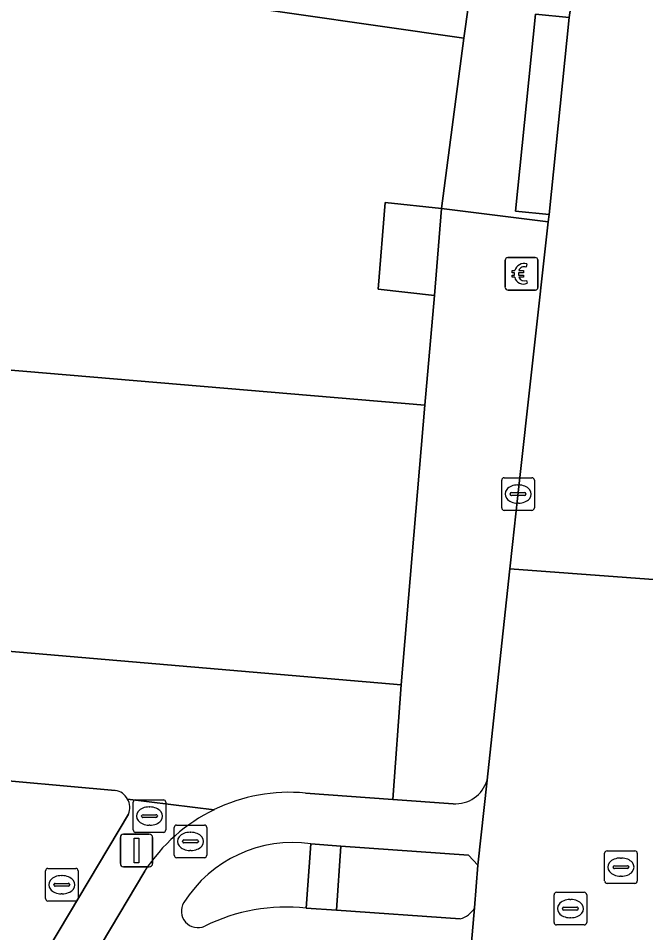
# Model space of a CAD drawing. Extents: x 159960 to 160866, y 382700 to 383354.
# Drawn here: x 160625.92 to 160645.18, y 382954.09 to 382982.17 of the extents above; entities that cross this region are included whole.
import ezdxf

# ---------------------------------------------------------------- set-up
doc = ezdxf.new("R2010")
doc.units = 0
for name, color, linetype in [('IMGEO_Betaalautomaat', 7, 'Continuous'), ('IMGEO_Erf', 7, 'Continuous'), ('IMGEO_Fietspad_open', 7, 'Continuous'), ('IMGEO_Groenvoorziening', 7, 'Continuous'), ('IMGEO_Kolk', 7, 'Continuous'), ('IMGEO_Lichtmast', 7, 'Continuous'), ('IMGEO_Muur', 7, 'Continuous'), ('IMGEO_Pand', 7, 'Continuous'), ('IMGEO_Rijbaan_lokaal_open', 7, 'Continuous'), ('IMGEO_Rioolput', 7, 'Continuous'), ('IMGEO_Verkeerseiland_gesloten', 7, 'Continuous'), ('IMGEO_Voetpad_open', 7, 'Continuous')]:
    doc.layers.add(name, color=color, linetype=linetype)

msp = doc.modelspace()

# ---------------------------------------------------------------- linework, layer by layer
at = {"layer": 'IMGEO_Betaalautomaat'}
for p, q in [((160640.871, 382973.903), (160640.871, 382974.744)), ((160640.871, 382974.744), (160640.871, 382973.903)), ((160640.946, 382974.827), (160641.787, 382974.827)), ((160641.787, 382974.827), (160640.946, 382974.827)), ((160641.533, 382974.632), (160641.516, 382974.532)), ((160641.87, 382974.753), (160641.87, 382973.912)), ((160641.87, 382973.912), (160641.87, 382974.753)), ((160641.154, 382974.291), (160641.154, 382974.359)), ((160641.275, 382974.359), (160641.275, 382974.291)), ((160641.52, 382974.126), (160641.542, 382974.039)), ((160641.796, 382973.828), (160640.955, 382973.828)), ((160640.955, 382973.828), (160641.796, 382973.828))]:
    msp.add_line(p, q, dxfattribs=at)
for points in [[(160641.154, 382974.359), (160641.085, 382974.359), (160641.085, 382974.428), (160641.164, 382974.428)], [(160641.286, 382974.428), (160641.433, 382974.428), (160641.433, 382974.359), (160641.275, 382974.359)], [(160641.159, 382974.222), (160641.085, 382974.222), (160641.085, 382974.291), (160641.154, 382974.291)], [(160641.275, 382974.291), (160641.433, 382974.291), (160641.433, 382974.222), (160641.289, 382974.222)]]:
    msp.add_lwpolyline(points, dxfattribs=at)
for centre, radius, start, end in [((160640.949, 382974.75), 0.0779, 92.4484, 184.2845), ((160640.949, 382974.75), 0.0779, 92.4484, 184.2845), ((160641.447, 382974.352), 0.293, 73.014, 165.0139), ((160641.793, 382974.75), 0.0779, 2.4484, 94.2845), ((160641.793, 382974.75), 0.0779, 2.4484, 94.2845), ((160641.453, 382974.365), 0.179, 69.3236, 159.5683), ((160641.42, 382974.277), 0.267, 191.8096, 297.0389), ((160641.453, 382974.292), 0.179, 202.7625, 291.8693), ((160640.949, 382973.906), 0.0779, 182.4484, 274.2845), ((160640.949, 382973.906), 0.0779, 182.4484, 274.2845), ((160641.793, 382973.906), 0.0779, 272.4484, 4.2845), ((160641.793, 382973.906), 0.0779, 272.4484, 4.2845)]:
    msp.add_arc(centre, radius, start, end, dxfattribs=at)
at = {"layer": 'IMGEO_Erf'}
msp.add_lwpolyline([(160596.782, 382973.814), (160638.396, 382970.297), (160638.694, 382973.664), (160636.968, 382973.856), (160637.187, 382976.523), (160638.913, 382976.331), (160639.599, 382981.565), (160631.747, 382982.688), (160623.586, 382991.519), (160626.022, 382993.77), (160630.661, 382988.75), (160632.574, 382988.48), (160633.33, 382993.755), (160630.446, 382994.167), (160625.291, 383000)], dxfattribs=at)
at = {"layer": 'IMGEO_Fietspad_open'}
for points in [[(160634.906, 382956.822), (160635.827, 382956.756), (160639.746, 382956.476), (160640.029, 382956.171), (160640.311, 382958.781)], [(160639.266, 382958.056), (160637.416, 382958.19), (160634.735, 382958.383)], [(160629.801, 382955.985), (160621.109, 382941.391)], [(160634.15, 382953.362), (160636.683, 382953.183), (160639.759, 382952.965), (160639.93, 382954.861)], [(160639.487, 382954.517), (160635.688, 382954.784), (160634.755, 382954.849)]]:
    msp.add_lwpolyline(points, dxfattribs=at)
for centre, radius, start, end in [((160639.342, 382959.062), 1.009, 265.6779, 343.8264), ((160634.247, 382953.113), 5.293, 84.7079, 115.9234), ((160634.252, 382953.106), 5.301, 115.9444, 147.1089), ((160634.335, 382952.927), 3.936, 81.6605, 147.832), ((160631.43, 382954.755), 0.504, 147.8817, 295.3362), ((160634.148, 382949.219), 5.663, 83.8444, 116.22), ((160639.294, 382955.222), 0.731, 285.2793, 330.3811)]:
    msp.add_arc(centre, radius, start, end, dxfattribs=at)
at = {"layer": 'IMGEO_Groenvoorziening'}
for points in [[(160628.898, 382958.466), (160624.353, 382958.876)], [(160623.803, 382948.513), (160629.301, 382957.738)]]:
    msp.add_lwpolyline(points, dxfattribs=at)
for centre, radius, start, end in [((160628.812, 382957.943), 0.53, 29.03, 80.7016), ((160628.817, 382957.943), 0.526, 337.0149, 29.1799)]:
    msp.add_arc(centre, radius, start, end, dxfattribs=at)
at = {"layer": 'IMGEO_Kolk'}
for p, q in [((160640.762, 382967.139), (160640.762, 382967.991)), ((160640.837, 382968.065), (160641.689, 382968.065)), ((160641.763, 382967.991), (160641.763, 382967.139)), ((160641.064, 382967.608), (160641.462, 382967.608)), ((160641.25, 382967.845), (160641.275, 382967.845)), ((160641.021, 382967.559), (160641.021, 382967.571)), ((160641.459, 382967.522), (160641.061, 382967.522)), ((160641.505, 382967.571), (160641.505, 382967.559)), ((160641.689, 382967.065), (160640.837, 382967.065)), ((160641.273, 382967.285), (160641.248, 382967.285))]:
    msp.add_line(p, q, dxfattribs=at)
for points in [[(160640.762, 382967.139), (160640.762, 382967.991)], [(160640.837, 382968.065), (160641.689, 382968.065)], [(160641.763, 382967.991), (160641.763, 382967.139)], [(160641.689, 382967.065), (160640.837, 382967.065)]]:
    msp.add_lwpolyline(points, dxfattribs=at)
for centre, radius, start, end in [((160640.839, 382967.989), 0.0765, 91.552, 178.448), ((160640.839, 382967.989), 0.0765, 91.552, 178.448), ((160641.687, 382967.989), 0.0765, 1.552, 88.448), ((160641.687, 382967.989), 0.0765, 1.552, 88.448), ((160641.061, 382967.568), 0.0403, 85.8775, 175.7526), ((160641.466, 382967.57), 0.0386, 1.7309, 96.639), ((160641.058, 382967.558), 0.0366, 178.938, 274.7102), ((160641.462, 382967.565), 0.043, 264.8664, 352.4533), ((160640.839, 382967.141), 0.0765, 181.552, 268.448), ((160640.839, 382967.141), 0.0765, 181.552, 268.448), ((160641.687, 382967.141), 0.0765, 271.552, 358.448), ((160641.687, 382967.141), 0.0765, 271.552, 358.448)]:
    msp.add_arc(centre, radius, start, end, dxfattribs=at)
for centre, major_axis, ratio, start_param, end_param in [((160641.249, 382967.565), (-0.387, 0.002), 0.722429, 4.712389, 7.853982), ((160641.274, 382967.565), (-0.39, 0.002), 0.717154, 1.570796, 4.712389)]:
    msp.add_ellipse(centre, major_axis=major_axis, ratio=ratio, start_param=start_param, end_param=end_param, dxfattribs=at)
at = {"layer": 'IMGEO_Lichtmast'}
for p, q in [((160629.054, 382956.22), (160629.054, 382957.02)), ((160629.054, 382957.02), (160629.054, 382956.22)), ((160629.154, 382957.12), (160629.944, 382957.12)), ((160629.944, 382957.12), (160629.154, 382957.12)), ((160630.044, 382957.02), (160630.044, 382956.22)), ((160630.044, 382956.22), (160630.044, 382957.02)), ((160629.944, 382956.12), (160629.154, 382956.12)), ((160629.154, 382956.12), (160629.944, 382956.12))]:
    msp.add_line(p, q, dxfattribs=at)
msp.add_lwpolyline([(160629.474, 382956.995), (160629.624, 382956.995), (160629.624, 382956.245), (160629.474, 382956.245), (160629.474, 382956.995)], dxfattribs=at)
for centre, start, end in [((160629.154, 382957.02), 90, 180), ((160629.154, 382957.02), 90, 180), ((160629.944, 382957.02), 0, 90), ((160629.944, 382957.02), 360, 90), ((160629.154, 382956.22), 180, 270), ((160629.154, 382956.22), 180, 270), ((160629.944, 382956.22), 270, 0), ((160629.944, 382956.22), 270, 0)]:
    msp.add_arc(centre, 0.1, start, end, dxfattribs=at)
at = {"layer": 'IMGEO_Muur'}
msp.add_lwpolyline([(160638.694, 382973.664), (160638.396, 382970.297)], dxfattribs=at)
at = {"layer": 'IMGEO_Pand'}
for points in [[(160640.419, 382987.372), (160632.574, 382988.48), (160630.661, 382988.75), (160626.022, 382993.77), (160623.586, 382991.519), (160631.747, 382982.688), (160639.599, 382981.565)], [(160638.396, 382970.297), (160596.782, 382973.814), (160598.307, 382991.758), (160591.84, 382992.307), (160590.754, 382979.528), (160583.117, 382973.762), (160581.519, 382972.556), (160581.095, 382973.078), (160576.509, 382969.597), (160576.88, 382969.1), (160580.22, 382964.62), (160580.469, 382964.782), (160582.22, 382962.406), (160583.279, 382960.97), (160582.95, 382960.705), (160588.123, 382953.831), (160602.645, 382964.701), (160637.67, 382961.705)], [(160638.694, 382973.664), (160638.913, 382976.331), (160637.187, 382976.523), (160636.968, 382973.856)]]:
    msp.add_lwpolyline(points, close=True, dxfattribs=at)
at = {"layer": 'IMGEO_Rijbaan_lokaal_open'}
for points in [[(160642.914, 382982.758), (160642.835, 382982.195), (160642.215, 382976.149), (160642.191, 382975.929), (160641.249, 382967.427), (160641.094, 382966.019), (160641.013, 382965.266), (160646.381, 382964.873), (160646.616, 382967.389), (160647.705, 382977.747), (160647.78, 382978.484), (160648.147, 382982.083), (160648.217, 382982.765), (160650.054, 383000)], [(160646.381, 382964.873), (160641.013, 382965.266), (160640.601, 382961.464), (160640.311, 382958.781), (160640.029, 382956.171), (160639.93, 382954.861), (160639.759, 382952.965), (160651.371, 382952.152), (160652.393, 382952.08), (160652.778, 382958.219)]]:
    msp.add_lwpolyline(points, dxfattribs=at)
at = {"layer": 'IMGEO_Rioolput'}
for p, q in [((160629.448, 382957.25), (160629.448, 382958.102)), ((160629.523, 382958.176), (160630.375, 382958.176)), ((160630.449, 382958.102), (160630.449, 382957.25)), ((160629.936, 382957.956), (160629.961, 382957.956)), ((160629.707, 382957.67), (160629.707, 382957.682)), ((160630.145, 382957.633), (160629.747, 382957.633)), ((160629.75, 382957.719), (160630.148, 382957.719)), ((160630.191, 382957.682), (160630.191, 382957.67)), ((160629.959, 382957.396), (160629.934, 382957.396)), ((160630.706, 382956.473), (160630.706, 382957.325)), ((160630.781, 382957.399), (160631.633, 382957.399)), ((160631.707, 382957.325), (160631.707, 382956.473)), ((160630.375, 382957.176), (160629.523, 382957.176)), ((160630.965, 382956.893), (160630.965, 382956.905)), ((160631.008, 382956.942), (160631.406, 382956.942)), ((160631.194, 382957.179), (160631.219, 382957.179)), ((160631.449, 382956.905), (160631.449, 382956.893)), ((160631.403, 382956.856), (160631.005, 382956.856)), ((160631.633, 382956.399), (160630.781, 382956.399)), ((160631.217, 382956.619), (160631.192, 382956.619)), ((160643.92, 382955.683), (160643.92, 382956.535)), ((160643.995, 382956.609), (160644.847, 382956.609)), ((160644.408, 382956.389), (160644.433, 382956.389)), ((160644.921, 382956.535), (160644.921, 382955.683)), ((160626.831, 382956.068), (160627.683, 382956.068)), ((160644.179, 382956.103), (160644.179, 382956.115)), ((160644.617, 382956.066), (160644.219, 382956.066)), ((160644.222, 382956.152), (160644.62, 382956.152)), ((160644.663, 382956.115), (160644.663, 382956.103)), ((160626.756, 382955.142), (160626.756, 382955.994)), ((160627.244, 382955.848), (160627.269, 382955.848)), ((160627.757, 382955.994), (160627.757, 382955.142)), ((160644.431, 382955.829), (160644.406, 382955.829)), ((160627.015, 382955.562), (160627.015, 382955.574)), ((160627.453, 382955.525), (160627.055, 382955.525)), ((160627.058, 382955.611), (160627.456, 382955.611)), ((160627.499, 382955.574), (160627.499, 382955.562)), ((160644.847, 382955.609), (160643.995, 382955.609)), ((160627.267, 382955.288), (160627.242, 382955.288)), ((160642.368, 382954.409), (160642.368, 382955.261)), ((160642.443, 382955.335), (160643.295, 382955.335)), ((160643.369, 382955.261), (160643.369, 382954.409)), ((160627.683, 382955.068), (160626.831, 382955.068)), ((160642.856, 382955.115), (160642.881, 382955.115)), ((160642.627, 382954.829), (160642.627, 382954.841)), ((160643.065, 382954.792), (160642.667, 382954.792)), ((160642.67, 382954.878), (160643.068, 382954.878)), ((160643.111, 382954.841), (160643.111, 382954.829)), ((160642.879, 382954.555), (160642.854, 382954.555)), ((160643.295, 382954.335), (160642.443, 382954.335))]:
    msp.add_line(p, q, dxfattribs=at)
for points in [[(160629.448, 382957.25), (160629.448, 382958.102)], [(160629.523, 382958.176), (160630.375, 382958.176)], [(160630.449, 382958.102), (160630.449, 382957.25)], [(160630.706, 382956.473), (160630.706, 382957.325)], [(160630.781, 382957.399), (160631.633, 382957.399)], [(160631.707, 382957.325), (160631.707, 382956.473)], [(160630.375, 382957.176), (160629.523, 382957.176)], [(160631.633, 382956.399), (160630.781, 382956.399)], [(160643.92, 382955.683), (160643.92, 382956.535)], [(160643.995, 382956.609), (160644.847, 382956.609)], [(160644.921, 382956.535), (160644.921, 382955.683)], [(160626.831, 382956.068), (160627.683, 382956.068)], [(160626.756, 382955.142), (160626.756, 382955.994)], [(160627.757, 382955.994), (160627.757, 382955.142)], [(160644.847, 382955.609), (160643.995, 382955.609)], [(160642.368, 382954.409), (160642.368, 382955.261)], [(160642.443, 382955.335), (160643.295, 382955.335)], [(160643.369, 382955.261), (160643.369, 382954.409)], [(160627.683, 382955.068), (160626.831, 382955.068)], [(160643.295, 382954.335), (160642.443, 382954.335)]]:
    msp.add_lwpolyline(points, dxfattribs=at)
for centre, radius, start, end in [((160629.525, 382958.1), 0.0765, 91.552, 178.448), ((160629.525, 382958.1), 0.0765, 91.552, 178.448), ((160630.373, 382958.1), 0.0765, 1.552, 88.448), ((160630.373, 382958.1), 0.0765, 1.552, 88.448), ((160629.747, 382957.679), 0.0403, 85.8775, 175.7526), ((160629.744, 382957.669), 0.0366, 178.938, 274.7102), ((160630.148, 382957.676), 0.043, 264.8664, 352.4533), ((160630.152, 382957.681), 0.0386, 1.7309, 96.639), ((160629.525, 382957.252), 0.0765, 181.552, 268.448), ((160629.525, 382957.252), 0.0765, 181.552, 268.448), ((160630.373, 382957.252), 0.0765, 271.552, 358.448), ((160630.373, 382957.252), 0.0765, 271.552, 358.448), ((160630.783, 382957.323), 0.0765, 91.552, 178.448), ((160630.783, 382957.323), 0.0765, 91.552, 178.448), ((160631.631, 382957.323), 0.0765, 1.552, 88.448), ((160631.631, 382957.323), 0.0765, 1.552, 88.448), ((160631.005, 382956.902), 0.0403, 85.8775, 175.7526), ((160631.41, 382956.904), 0.0386, 1.7309, 96.639), ((160631.002, 382956.892), 0.0366, 178.938, 274.7102), ((160631.406, 382956.899), 0.043, 264.8664, 352.4533), ((160630.783, 382956.475), 0.0765, 181.552, 268.448), ((160630.783, 382956.475), 0.0765, 181.552, 268.448), ((160631.631, 382956.475), 0.0765, 271.552, 358.448), ((160631.631, 382956.475), 0.0765, 271.552, 358.448), ((160643.997, 382956.533), 0.0765, 91.552, 178.448), ((160643.997, 382956.533), 0.0765, 91.552, 178.448), ((160644.845, 382956.533), 0.0765, 1.552, 88.448), ((160644.845, 382956.533), 0.0765, 1.552, 88.448), ((160626.833, 382955.992), 0.0765, 91.552, 178.448), ((160626.833, 382955.992), 0.0765, 91.552, 178.448), ((160627.681, 382955.992), 0.0765, 1.552, 88.448), ((160627.681, 382955.992), 0.0765, 1.552, 88.448), ((160644.219, 382956.112), 0.0403, 85.8775, 175.7526), ((160644.216, 382956.102), 0.0366, 178.938, 274.7102), ((160644.62, 382956.109), 0.043, 264.8664, 352.4533), ((160644.624, 382956.114), 0.0386, 1.7309, 96.639), ((160627.055, 382955.571), 0.0403, 85.8775, 175.7526), ((160627.052, 382955.561), 0.0366, 178.938, 274.7102), ((160627.456, 382955.568), 0.043, 264.8664, 352.4533), ((160627.46, 382955.573), 0.0386, 1.7309, 96.639), ((160643.997, 382955.685), 0.0765, 181.552, 268.448), ((160643.997, 382955.685), 0.0765, 181.552, 268.448), ((160644.845, 382955.685), 0.0765, 271.552, 358.448), ((160644.845, 382955.685), 0.0765, 271.552, 358.448), ((160642.445, 382955.259), 0.0765, 91.552, 178.448), ((160642.445, 382955.259), 0.0765, 91.552, 178.448), ((160643.293, 382955.259), 0.0765, 1.552, 88.448), ((160643.293, 382955.259), 0.0765, 1.552, 88.448), ((160626.833, 382955.144), 0.0765, 181.552, 268.448), ((160626.833, 382955.144), 0.0765, 181.552, 268.448), ((160627.681, 382955.144), 0.0765, 271.552, 358.448), ((160627.681, 382955.144), 0.0765, 271.552, 358.448), ((160642.667, 382954.838), 0.0403, 85.8775, 175.7526), ((160642.664, 382954.828), 0.0366, 178.938, 274.7102), ((160643.068, 382954.835), 0.043, 264.8664, 352.4533), ((160643.072, 382954.84), 0.0386, 1.7309, 96.639), ((160642.445, 382954.411), 0.0765, 181.552, 268.448), ((160642.445, 382954.411), 0.0765, 181.552, 268.448), ((160643.293, 382954.411), 0.0765, 271.552, 358.448), ((160643.293, 382954.411), 0.0765, 271.552, 358.448)]:
    msp.add_arc(centre, radius, start, end, dxfattribs=at)
for centre, major_axis, ratio, start_param, end_param in [((160629.935, 382957.676), (-0.387, 0.002), 0.722429, 4.712389, 7.853982), ((160629.96, 382957.676), (-0.39, 0.002), 0.717154, 1.570796, 4.712389), ((160631.193, 382956.899), (-0.387, 0.002), 0.722429, 4.712389, 7.853982), ((160631.218, 382956.899), (-0.39, 0.002), 0.717154, 1.570796, 4.712389), ((160644.407, 382956.109), (-0.387, 0.002), 0.722429, 4.712389, 7.853982), ((160644.432, 382956.109), (-0.39, 0.002), 0.717154, 1.570796, 4.712389), ((160627.243, 382955.568), (-0.387, 0.002), 0.722429, 4.712389, 7.853982), ((160627.268, 382955.568), (-0.39, 0.002), 0.717154, 1.570796, 4.712389), ((160642.855, 382954.835), (-0.387, 0.002), 0.722429, 4.712389, 7.853982), ((160642.88, 382954.835), (-0.39, 0.002), 0.717154, 1.570796, 4.712389)]:
    msp.add_ellipse(centre, major_axis=major_axis, ratio=ratio, start_param=start_param, end_param=end_param, dxfattribs=at)
at = {"layer": 'IMGEO_Verkeerseiland_gesloten'}
for points in [[(160634.755, 382954.849), (160634.906, 382956.822)], [(160639.93, 382954.861), (160640.029, 382956.171), (160639.746, 382956.476), (160635.827, 382956.756), (160635.688, 382954.784), (160639.487, 382954.517)]]:
    msp.add_lwpolyline(points, dxfattribs=at)
for centre, radius, start, end in [((160634.335, 382952.927), 3.936, 81.6605, 147.832), ((160631.43, 382954.755), 0.504, 147.8817, 295.3362), ((160634.148, 382949.219), 5.663, 83.8444, 116.22), ((160639.294, 382955.222), 0.731, 285.2793, 330.3811)]:
    msp.add_arc(centre, radius, start, end, dxfattribs=at)
at = {"layer": 'IMGEO_Voetpad_open'}
for points in [[(160646.196, 383037.313), (160645.531, 383031.118), (160644.522, 383021.703), (160643.385, 383010.484), (160642.52, 383002.717), (160642.32, 383000.832), (160642.203, 383000), (160641.417, 382994.432), (160640.419, 382987.372), (160639.599, 382981.565), (160638.913, 382976.331), (160642.191, 382975.929), (160642.215, 382976.149), (160641.18, 382976.255), (160641.8, 382982.301), (160642.835, 382982.195), (160642.914, 382982.758)], [(160641.249, 382967.427), (160642.191, 382975.929), (160638.913, 382976.331), (160638.694, 382973.664), (160638.396, 382970.297), (160637.67, 382961.705), (160637.416, 382958.19), (160639.266, 382958.056)], [(160640.311, 382958.781), (160640.601, 382961.464), (160641.013, 382965.266), (160641.094, 382966.019), (160641.249, 382967.427)], [(160634.735, 382958.383), (160637.416, 382958.19), (160637.67, 382961.705), (160602.645, 382964.701), (160588.123, 382953.831), (160583.476, 382950.353), (160583.106, 382945.445), (160582.943, 382942.36), (160585.755, 382942.145), (160593.024, 382941.591), (160593.103, 382942.628), (160601.023, 382942.023), (160600.36, 382943.19), (160593.967, 382943.753), (160588.292, 382944.252), (160588.731, 382949.069), (160593.122, 382948.675)], [(160624.353, 382958.876), (160628.898, 382958.466)], [(160629.276, 382958.2), (160631.933, 382957.873)], [(160631.933, 382957.873), (160629.276, 382958.2)], [(160629.301, 382957.738), (160623.803, 382948.513)], [(160621.109, 382941.391), (160629.801, 382955.985)]]:
    msp.add_lwpolyline(points, dxfattribs=at)
for points in [[(160642.215, 382976.149), (160642.835, 382982.195), (160641.8, 382982.301), (160641.18, 382976.255)], [(160635.688, 382954.784), (160635.827, 382956.756), (160634.906, 382956.822), (160634.755, 382954.849)]]:
    msp.add_lwpolyline(points, close=True, dxfattribs=at)
for centre, radius, start, end in [((160639.342, 382959.062), 1.009, 265.6779, 343.8264), ((160628.812, 382957.943), 0.53, 29.03, 80.7016), ((160634.247, 382953.113), 5.293, 84.7079, 115.9234), ((160628.817, 382957.943), 0.526, 337.0149, 29.1799), ((160634.252, 382953.106), 5.301, 115.9444, 147.1089)]:
    msp.add_arc(centre, radius, start, end, dxfattribs=at)

doc.saveas('drawing.dxf')
